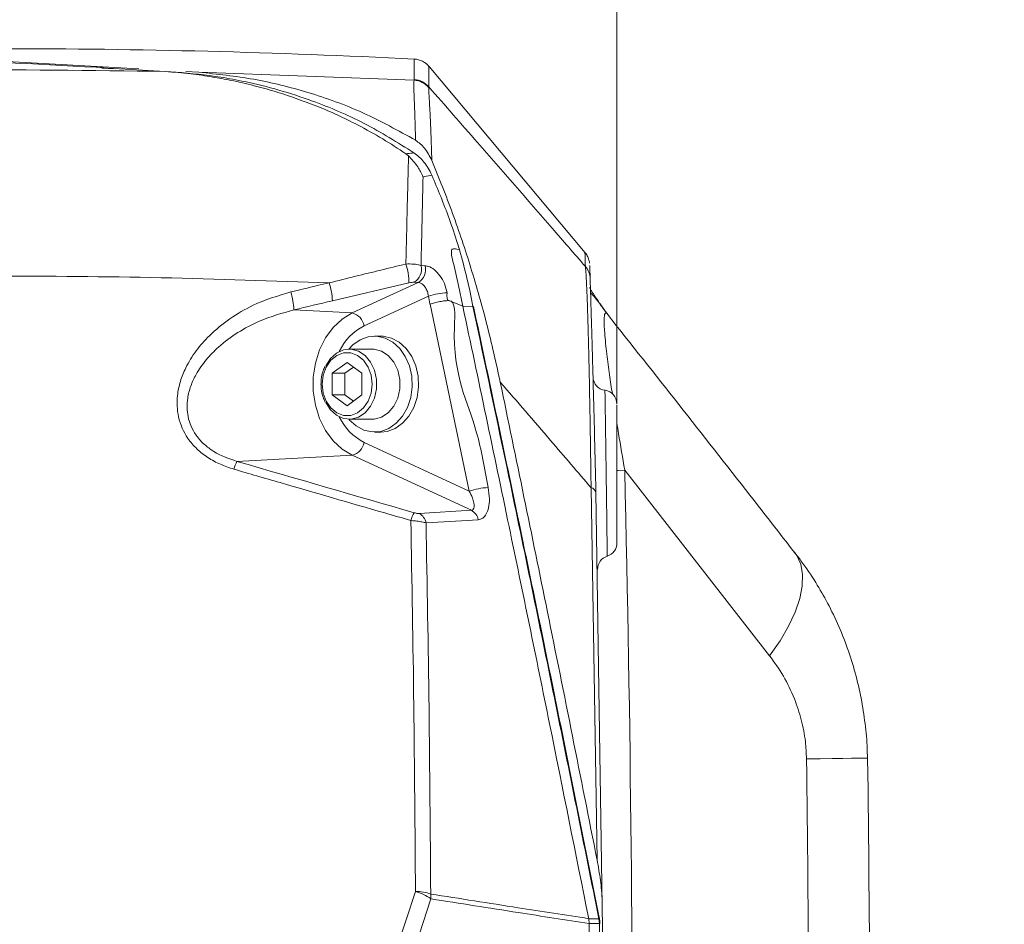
# Model space of a CAD drawing. Header units: millimetres. Extents: x 0 to 8410, y 0 to 5940.
# Tile 315 of 319: x 7370 to 7513, y 3837 to 3969. Entities that reach past the tile are written whole.
import ezdxf

# ---------------------------------------------------------------- set-up
doc = ezdxf.new("R2010")
doc.units = ezdxf.units.MM
doc.header["$LTSCALE"] = 10
doc.styles.add('SLDTEXTSTYLE0', font='TXT', dxfattribs={"width": 0.605})
doc.dimstyles.new('SLDDIMSTYLE2', dxfattribs={"dimtxt": 50, "dimasz": 50, "dimexe": 0, "dimexo": 0.0625, "dimgap": 12.5, "dimtad": 1, "dimtoh": 1, "dimdec": 1, "dimrnd": 1e-09, "dimzin": 12, "dimdsep": 46, "dimtxsty": 'SLDTEXTSTYLE0', "dimsah": 1, "dimcen": 0.09, "dimadec": 0, "dimazin": 0, "dimtfac": 1, "dimtofl": 0, "dimtmove": 0, "dimatfit": 3, "dimfxl": 1, "dimfrac": 2, "dimtolj": 1, "dimtzin": 12, "dimarcsym": 0})

# ---------------------------------------------------------------- blocks, each defined once
blk = doc.blocks.new('SW_SYMBOL_HOLE_DEPTH')
at = {"color": 0, "linetype": 'Continuous', "lineweight": 0}
for p, q in [((0, 8750), (8000, 8750)), ((4000, 8750), (4000, 750)), ((1000, 5550), (4000, 750)), ((7000, 5550), (4000, 750))]:
    blk.add_line(p, q, dxfattribs=at)
blk = doc.blocks.new('*D30')
at = {"color": 7, "linetype": 'Continuous', "lineweight": 0}
for p, q in [((7366.82, 3807.57), (7366.82, 4122.01)), ((7456.82, 3912.69), (7456.82, 4122.01)), ((7366.82, 4107.01), (7266.82, 4107.01)), ((7456.82, 4107.01), (7366.82, 4107.01)), ((7456.82, 4107.01), (8017.28, 4107.01))]:
    blk.add_line(p, q, dxfattribs=at)
for points in [[(7366.82, 4107.01), (7316.82, 4114.51), (7316.82, 4099.51)], [(7456.82, 4107.01), (7506.82, 4099.51), (7506.82, 4114.51)]]:
    blk.add_solid(points, dxfattribs=at)
at = {"color": 7, "linetype": 'Continuous', "lineweight": 0, "xscale": 0.0064453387, "yscale": 0.0064453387, "zscale": 0.0064453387}
blk.add_blockref('SW_SYMBOL_HOLE_DEPTH', (7833.13, 4114.23), dxfattribs=at)
at = {"color": 7, "linetype": 'Continuous', "lineweight": 0, "char_height": 50, "attachment_point": 1, "style": 'SLDTEXTSTYLE0'}
for s, insert in [(' (3x M8', (7604.11, 4171.6)), ('16)', (7902.2, 4171.6)), ('90', (7527.75, 4171.46))]:
    blk.add_mtext(s, dxfattribs=dict(at, insert=insert))

msp = doc.modelspace()

# ---------------------------------------------------------------- linework, layer by layer
at = {"color": 7, "linetype": 'Continuous', "lineweight": 0}
for p, q in [((7386.96261, 3961.632434), (7366.817261, 3962.767902)), ((7381.526162, 3961.849156), (7379.969466, 3961.937609)), ((7452.192734, 3934.758488), (7429.373349, 3961.953584)), ((7383.465492, 3961.641613), (7381.522718, 3961.746636)), ((7392.382701, 3961.15953), (7390.836635, 3961.247268)), ((7395.718944, 3961.138788), (7393.802236, 3961.246911)), ((7426.36406, 3948.902908), (7425.955369, 3949.226442)), ((7433.815251, 3935.172144), (7433.816197, 3935.172025)), ((7433.674577, 3929.995123), (7434.30421, 3926.950756)), ((7434.30421, 3926.950756), (7432.2411, 3927.780333)), ((7435.786958, 3926.92906), (7434.30421, 3926.950756)), ((7455.461013, 3925.822321), (7455.119538, 3926.239553)), ((7422.320916, 3922.574702), (7421.389031, 3922.574702)), ((7421.089592, 3920.684758), (7417.703456, 3920.684758)), ((7415.228593, 3917.162481), (7417.395624, 3918.75023)), ((7417.395624, 3918.75023), (7419.562652, 3917.162481)), ((7417.075577, 3917.162481), (7418.319116, 3918.073598)), ((7415.228593, 3913.987103), (7415.228593, 3917.162481)), ((7417.075577, 3917.162481), (7415.228593, 3917.162481)), ((7417.075577, 3913.987103), (7417.075577, 3917.162481)), ((7419.562652, 3917.162481), (7419.562652, 3913.987103)), ((7417.395624, 3912.399355), (7415.228593, 3913.987103)), ((7417.075577, 3913.987103), (7415.228593, 3913.987103)), ((7418.319116, 3913.075987), (7417.075577, 3913.987103)), ((7419.562652, 3913.987103), (7417.395624, 3912.399355)), ((7417.703456, 3910.464707), (7421.089592, 3910.464707)), ((7421.389031, 3908.574763), (7422.320916, 3908.574763)), ((7453.754987, 3899.754468), (7454.691271, 3839.322272)), ((7493.426795, 3861.50581), (7493.464674, 3860.942426)), ((7452.708098, 3837.485376), (7452.70891, 3837.481442)), ((7452.780786, 3836.77477), (7452.70891, 3837.481442)), ((7452.780786, 3836.77477), (7452.780794, 3836.770955))]:
    msp.add_line(p, q, dxfattribs=at)
at = {"color": 8, "linetype": 'Continuous', "lineweight": 0}
for p, q in [((7395.718944, 3961.138788), (7427.185374, 3959.959212)), ((7427.185374, 3959.959212), (7427.199002, 3960.047904)), ((7429.346102, 3958.982173), (7429.345372, 3958.875004)), ((7429.777633, 3946.116272), (7428.483798, 3945.850912)), ((7428.192924, 3932.883087), (7428.792237, 3932.859364)), ((7426.432978, 3930.365029), (7415.235232, 3927.751127)), ((7418.149727, 3925.97467), (7427.775136, 3930.420581)), ((7427.775136, 3930.420581), (7427.175953, 3930.452529)), ((7429.276819, 3928.438249), (7419.87678, 3924.096528)), ((7409.623581, 3926.422301), (7418.149727, 3925.97467)), ((7435.251179, 3899.951878), (7429.505627, 3927.257243)), ((7419.87678, 3907.053057), (7435.251179, 3899.951878)), ((7401.294473, 3904.289904), (7418.149727, 3905.174795)), ((7435.547131, 3897.139254), (7418.149727, 3905.174795)), ((7479.147102, 3875.902954), (7457.966584, 3903.00161)), ((7453.934598, 3846.037212), (7453.046593, 3900.443497)), ((7427.909426, 3896.67863), (7435.547131, 3897.139254)), ((7423.997524, 3831.12866), (7427.382476, 3841.460291)), ((7429.63298, 3840.381447), (7426.250803, 3830.039922)), ((7454.26147, 3836.763326), (7454.189572, 3837.470117))]:
    msp.add_line(p, q, dxfattribs=at)
at = {"color": 8, "linetype": 'Continuous', "lineweight": 0, "flags": 128}
for points in [[(7418.149727, 3905.174795), (7416.670944, 3906.065288), (7415.349319, 3907.290641), (7414.231404, 3908.807936), (7413.356579, 3910.563532), (7412.755664, 3912.495557), (7412.449817, 3914.536181), (7412.449817, 3916.613284), (7412.755664, 3918.653909), (7413.356579, 3920.586053), (7414.231404, 3922.341648), (7415.349319, 3923.858825), (7416.670944, 3925.084296), (7418.149727, 3925.97467)], [(7413.762893, 3915.574733), (7413.910045, 3914.275947), (7414.339579, 3913.082424), (7415.016691, 3912.090722), (7415.886535, 3911.381307), (7416.878632, 3911.011639), (7417.912616, 3911.011639), (7418.904713, 3911.381307), (7419.774558, 3912.090722), (7420.45167, 3913.082424), (7420.881203, 3914.275947), (7421.028352, 3915.574733), (7420.881203, 3916.873518), (7420.45167, 3918.06716), (7419.774558, 3919.058743), (7418.904713, 3919.768158), (7417.912616, 3920.137826), (7416.878632, 3920.137826), (7415.886535, 3919.768158), (7415.016691, 3919.058743), (7414.339579, 3918.06716), (7413.910045, 3916.873518), (7413.762893, 3915.574733)], [(7456.786486, 3902.973476), (7457.011941, 3902.978841), (7457.966584, 3903.00161)], [(7436.563517, 3895.770613), (7434.102203, 3895.622078), (7428.92602, 3895.30963)], [(7479.147102, 3875.902954), (7480.660956, 3878.075186), (7481.910336, 3880.210582), (7482.876453, 3882.277075), (7483.54477, 3884.243551), (7483.905236, 3886.080447), (7483.952436, 3887.760225), (7483.685645, 3889.257494), (7483.108888, 3890.549722), (7482.786666, 3891.013208)], [(7484.535138, 3860.824409), (7486.524376, 3860.850635), (7488.298955, 3860.87412), (7489.837783, 3860.894504), (7491.122569, 3860.911432), (7492.138038, 3860.924903), (7492.872129, 3860.934559), (7493.316094, 3860.9404), (7493.464674, 3860.942426)], [(7452.70891, 3837.481442), (7453.590254, 3837.474767), (7454.189572, 3837.470117)], [(7454.26147, 3836.763326), (7453.662152, 3836.767975), (7452.780786, 3836.77477)], [(7454.189572, 3837.470117), (7454.238522, 3837.467137), (7454.271245, 3837.459627), (7454.286541, 3837.448064), (7454.287524, 3837.444845)]]:
    msp.add_lwpolyline(points, dxfattribs=at)
at = {"color": 7, "linetype": 'Continuous', "lineweight": 0, "flags": 128}
for points in [[(7417.618117, 3910.465899), (7417.70121, 3910.369101), (7418.706472, 3909.458223), (7419.846247, 3908.85407), (7421.063381, 3908.586922), (7422.296847, 3908.67025), (7423.484794, 3909.099642), (7424.567646, 3909.853879), (7425.491112, 3910.894814), (7426.208879, 3912.170592), (7426.684964, 3913.616958), (7426.895483, 3915.161553), (7426.829889, 3916.726771), (7426.491468, 3918.234292), (7425.897188, 3919.608537), (7425.076849, 3920.780364), (7424.071587, 3921.691242), (7422.931812, 3922.295395), (7421.714678, 3922.562543), (7420.481212, 3922.479335), (7419.293265, 3922.049824), (7418.210412, 3921.295706), (7417.618117, 3920.683566)], [(7422.320916, 3908.574763), (7423.228736, 3908.67025), (7424.416679, 3909.099642), (7425.499532, 3909.853879), (7426.422997, 3910.894814), (7427.140768, 3912.170592), (7427.616849, 3913.616958), (7427.827369, 3915.161553), (7427.761774, 3916.726771), (7427.423353, 3918.234292), (7426.829073, 3919.608537), (7426.008734, 3920.780364), (7425.003476, 3921.691242), (7423.863701, 3922.295395), (7422.646563, 3922.562543), (7422.320916, 3922.574702)], [(7414.262346, 3918.22857), (7414.262935, 3918.229881), (7414.954993, 3919.309321), (7415.850896, 3920.111838), (7416.88419, 3920.577827), (7417.978249, 3920.672837), (7419.051926, 3920.389715), (7420.025594, 3919.749442), (7420.827038, 3918.799582), (7421.396821, 3917.610589), (7421.692683, 3916.270557), (7421.692683, 3914.878908), (7421.396821, 3913.538876), (7420.827038, 3912.349883), (7420.025594, 3911.400023), (7419.051926, 3910.75975), (7417.978249, 3910.476628), (7416.88419, 3910.571638), (7415.850896, 3911.037627), (7414.954993, 3911.840144), (7414.270717, 3912.903491)], [(7421.089592, 3920.684758), (7421.364389, 3920.672837), (7422.438066, 3920.389715), (7423.41173, 3919.749442), (7424.213178, 3918.799582), (7424.782961, 3917.610589), (7425.078823, 3916.270557), (7425.078823, 3914.878908), (7424.782961, 3913.538876), (7424.213178, 3912.349883), (7423.41173, 3911.400023), (7422.438066, 3910.75975), (7421.364389, 3910.476628), (7421.089592, 3910.464707)], [(7452.780794, 3836.770955), (7452.85144, 3824.520174), (7452.884565, 3812.269154), (7452.880177, 3800.018135), (7452.838282, 3787.767235), (7452.758874, 3775.516573), (7452.641952, 3763.266388), (7452.487524, 3751.016918), (7452.295589, 3738.768283)], [(7453.77678, 3738.802257), (7453.968543, 3751.045767), (7454.122829, 3763.289991), (7454.23964, 3775.53505), (7454.318966, 3787.780467), (7454.360816, 3800.026241), (7454.365182, 3812.272015), (7454.332064, 3824.51779), (7454.26147, 3836.763326)]]:
    msp.add_lwpolyline(points, dxfattribs=at)
at = {"color": 7, "linetype": 'Continuous', "lineweight": 0}
for centre, radius, start, end in [((7366.817261, 2764.574759), 1200, 87.11564338, 90), ((7427.047444, 3960.058691), 2.99973, 38.99873937, 86.80761809), ((7455.330556, 3916.655522), 2.000153, 181.59943521, 262.88563131), ((7454.817273, 3912.688483), 1.999992, 359.99869209, 82.39608242), ((7454.817253, 3892.350742), 2.000012, 287.36050387, 359.99984841), ((7455.998512, 3888.529006), 2.000124, 107.01317465, 181.13041486), ((3454.817261, 3807.574759), 4039, 359.716535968, 0.757075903), ((3454.817261, 3807.574759), 4000, 359.005313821, 0.454754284), ((7454.294984, 3835.522143), 1.241635, 87.15972889, 91.54672427)]:
    msp.add_arc(centre, radius, start, end, dxfattribs=at)
at = {"color": 8, "linetype": 'Continuous', "lineweight": 0}
for centre, radius, start, end in [((7427.0313, 3956.958544), 3.004621, 39.63074705, 87.06062968), ((7427.048471, 3957.048913), 3.002766, 40.0777263, 87.12651617), ((7417.740873, 3930.335948), 8.692153, 0.19169549, 18.67215855), ((7426.064059, 3932.345791), 2.195621, 300.42528852, 14.16483296), ((7426.664325, 3932.315331), 2.196356, 300.3812608, 14.34132993), ((7449.92318, 3930.837094), 2.993008, 1.77350113, 40.04901712), ((7404.960531, 3927.256441), 10.286603, 2.75643604, 17.61473068), ((7399.211868, 3925.89187), 10.425216, 2.91644855, 17.57966411), ((7432.524872, 3918.232031), 10.71059, 92.70316232, 107.65327948), ((7417.500472, 3923.644516), 2.418916, 10.76992249, 74.43046114), ((7423.445303, 3917.004433), 7.93928, 116.71013319, 155.20142056), ((7423.444841, 3914.14481), 7.938768, 204.79852263, 243.29173816), ((7417.500533, 3907.504865), 2.418818, 285.56869068, 349.2345495), ((7405.745726, 3901.75169), 5.124079, 150.3071436, 164.14261059), ((3454.817261, 3807.574759), 4004.286549, 359.787011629, 1.365554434), ((7438.494985, 3890.162727), 10.312602, 92.78290919, 108.33351443), ((7452.836443, 3899.518775), 0.948301, 14.39124422, 77.1965463), ((7434.645009, 3895.4076), 1.95255, 10.71461131, 62.48229709), ((7431.999549, 3894.157245), 5.501911, 151.3976528, 164.22547576), ((7427.00752, 3894.946939), 1.952483, 10.7054015, 62.48843342), ((3454.817261, 3807.574759), 4030.06969, 359.775586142, 0.757075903), ((7427.519161, 3835.474273), 5.987578, 69.58062385, 91.30807295), ((7425.665458, 3834.991801), 6.692496, 53.6418096, 75.1340356), ((7425.855432, 3840.600832), 3.783912, 356.67621617, 7.36080088)]:
    msp.add_arc(centre, radius, start, end, dxfattribs=at)
for centre, major_axis, start_param, end_param in [((6951.008046, 2813.165008), (3931.176429, 1114.705457), 1.3860345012, 1.3874686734), ((7707.523008, 4634.313466), (3212.610398, -910.952333), 4.6837970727, 4.6918668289)]:
    msp.add_ellipse(centre, major_axis=major_axis, ratio=0.2354393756, start_param=start_param, end_param=end_param, dxfattribs=at)
at = {"color": 7, "linetype": 'Continuous', "lineweight": 0}
for points, knots in [([(7390.836635, 3961.247268), (7381.842724, 3961.791685), (7363.848615, 3962.880898), (7336.829288, 3963.376119), (7309.793787, 3962.987871), (7286.754285, 3961.997939), (7272.754704, 3960.802821), (7267.744782, 3960.375133)], [0, 0, 0, 0, 0.21934212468, 0.43883760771, 0.65817979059, 0.87767544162, 1, 1, 1, 1]), ([(7390.836635, 3961.247268), (7392.07705, 3961.142141), (7394.384023, 3960.946621), (7397.570924, 3960.481322), (7400.652862, 3959.915544), (7403.717043, 3959.212803), (7406.854311, 3958.351115), (7408.846118, 3957.684318), (7409.803583, 3957.363787)], [0, 0, 0, 0, 0.1937680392, 0.3603775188, 0.4998558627, 0.6789754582, 0.8456828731, 1, 1, 1, 1]), ([(7427.158504, 3949.363771), (7424.76404, 3950.860332), (7419.97412, 3953.854074), (7413.289278, 3956.66893), (7407.43346, 3958.583474), (7402.945966, 3959.690157), (7397.93298, 3960.635361), (7394.564017, 3960.953526), (7392.382701, 3961.15953)], [0, 0, 0, 0, 0.22056753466, 0.44122645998, 0.58095172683, 0.72068025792, 0.81914776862, 1, 1, 1, 1]), ([(7395.718944, 3961.138788), (7398.398441, 3960.856167), (7403.757191, 3960.29095), (7411.771798, 3958.278607), (7419.735951, 3955.433815), (7424.846445, 3952.612022), (7427.401225, 3951.201382)], [0, 0, 0, 0, 0.24557475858, 0.49112734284, 0.74561010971, 1, 1, 1, 1]), ([(7409.803583, 3957.363787), (7410.857831, 3956.97969), (7412.923351, 3956.227153), (7415.968432, 3954.918971), (7417.937526, 3953.93422), (7418.928119, 3953.438822)], [0, 0, 0, 0, 0.3412587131, 0.6686066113, 1, 1, 1, 1]), ([(7418.928119, 3953.438822), (7420.157118, 3952.778017), (7422.544405, 3951.494427), (7424.841066, 3949.96736), (7425.955384, 3949.226442)], [0, 0, 0, 0, 0.51480979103, 1, 1, 1, 1]), ([(7427.401225, 3951.201382), (7427.858553, 3950.849954), (7428.835727, 3950.099055), (7429.44939, 3948.872482), (7429.775852, 3948.219958)], [0, 0, 0, 0, 0.468011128, 1, 1, 1, 1]), ([(7429.777633, 3946.116272), (7429.423899, 3946.78322), (7428.901513, 3947.768154), (7427.944258, 3948.779055), (7427.421416, 3949.168126), (7427.158504, 3949.363771)], [0, 0, 0, 0, 0.5104585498, 0.7538331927, 1, 1, 1, 1]), ([(7428.483798, 3945.850912), (7428.480856, 3945.857986), (7428.267225, 3946.371571), (7427.64614, 3947.55915), (7426.838646, 3948.405491), (7426.36406, 3948.902908)], [0, 0, 0, 0, 0.0057251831, 0.41563758, 1, 1, 1, 1]), ([(7429.775852, 3948.219958), (7430.814242, 3945.65705), (7432.891052, 3940.531159), (7435.548005, 3932.522486), (7437.898344, 3924.318336), (7439.146523, 3918.692976), (7439.770619, 3915.880266)], [0, 0, 0, 0, 0.2482628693, 0.4965330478, 0.7482638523, 1, 1, 1, 1]), ([(7433.816197, 3935.172025), (7433.720956, 3935.482258), (7433.244554, 3937.034059), (7431.998076, 3940.745079), (7430.643919, 3944.020747), (7429.777633, 3946.116272)], [0, 0, 0, 0, 0.0825881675, 0.4131093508, 1, 1, 1, 1]), ([(7433.815251, 3935.172144), (7433.552972, 3935.247846), (7433.20999, 3935.346843), (7432.845449, 3935.322082), (7432.700707, 3935.230013), (7432.625133, 3935.046606), (7432.622694, 3934.473856), (7433.035739, 3932.758811), (7433.406471, 3931.154979), (7433.674577, 3929.995123)], [0, 0, 0, 0, 0.1650976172, 0.2158975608, 0.2509323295, 0.2862838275, 0.3302635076, 0.515661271, 1, 1, 1, 1]), ([(7435.786958, 3926.92906), (7435.510006, 3928.306031), (7434.949846, 3931.091075), (7434.196255, 3933.801697), (7433.815251, 3935.172144)], [0, 0, 0, 0, 0.4944161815, 1, 1, 1, 1]), ([(7452.830891, 3933.240119), (7452.82738, 3933.268224), (7452.818402, 3933.34008), (7452.760241, 3933.671594), (7452.578672, 3934.155923), (7452.368387, 3934.584233), (7452.197658, 3934.739639), (7452.18088, 3934.754911)], [0, 0, 0, 0, 0.08202425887, 0.20971127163, 0.60722076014, 0.96139974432, 1, 1, 1, 1]), ([(7452.853794, 3932.890836), (7452.853291, 3932.907135), (7452.851701, 3932.958584), (7452.870236, 3932.369076), (7452.899916, 3931.409489), (7452.914755, 3930.929724)], [0, 0, 0, 0, 0.1882193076, 0.5941336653, 1, 1, 1, 1]), ([(7452.914755, 3930.929724), (7452.920547, 3930.741889), (7452.933, 3930.338064), (7452.988716, 3928.51868), (7453.070465, 3925.789052), (7453.169337, 3922.398105), (7453.27317, 3918.728193), (7453.387542, 3914.545528), (7453.508467, 3909.921006), (7453.63215, 3904.990913), (7453.714071, 3901.498689), (7453.754987, 3899.754468)], [0, 0, 0, 0, 0.1170068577, 0.2515520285, 0.3860018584, 0.48860743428, 0.59167081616, 0.69433170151, 0.79606492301, 0.89814292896, 1, 1, 1, 1]), ([(7455.196637, 3926.126185), (7455.15219, 3926.188147), (7454.760722, 3926.733877), (7454.165689, 3927.58331), (7453.50196, 3928.557152), (7453.078143, 3929.220275), (7452.868277, 3929.569916), (7452.791577, 3929.73264), (7452.805747, 3929.698305), (7452.806736, 3929.695907)], [0, 0, 0, 0, 0.0332193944, 0.2925826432, 0.5099248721, 0.7032686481, 0.8688413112, 0.9908396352, 1, 1, 1, 1]), ([(7432.247113, 3927.77783), (7432.062458, 3927.769463), (7431.69315, 3927.75273), (7430.937741, 3927.632181), (7430.155134, 3927.460697), (7429.722129, 3927.325061), (7429.505627, 3927.257243)], [0, 0, 0, 0, 0.2499999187, 0.4999984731, 0.7499986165, 1, 1, 1, 1]), ([(7434.30421, 3926.950756), (7436.56708, 3916.222628), (7440.850834, 3895.913612), (7446.976794, 3866.088382), (7450.805473, 3846.980736), (7452.708098, 3837.485376)], [0, 0, 0, 0, 0.36032640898, 0.68212038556, 1, 1, 1, 1]), ([(7435.786958, 3926.92906), (7435.816713, 3926.92742), (7435.872825, 3926.924328), (7435.879228, 3926.909054), (7435.882236, 3926.90188)], [0, 0, 0, 0, 0.5302884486, 1, 1, 1, 1]), ([(7454.278681, 3837.44258), (7452.989888, 3843.903257), (7449.070711, 3863.549959), (7442.963445, 3893.379427), (7438.024622, 3916.706998), (7435.866932, 3926.898423)], [0, 0, 0, 0, 0.2162437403, 0.6575900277, 1, 1, 1, 1]), ([(7482.765655, 3890.996757), (7480.601263, 3893.784331), (7471.55803, 3905.431332), (7462.394428, 3916.998007), (7455.424029, 3925.796333)], [0, 0, 0, 0, 0.23933836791, 1, 1, 1, 1]), ([(7414.172742, 3918.160978), (7414.068654, 3917.951856), (7413.784094, 3917.380153), (7413.604632, 3916.477527), (7413.579737, 3915.814711), (7413.570724, 3915.574733)], [0, 0, 0, 0, 0.26897182, 0.7353240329, 1, 1, 1, 1]), ([(7439.770619, 3915.880266), (7442.085419, 3904.682963), (7446.892474, 3881.429956), (7451.530155, 3858.121608), (7453.934598, 3846.037212)], [0, 0, 0, 0, 0.48154214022, 1, 1, 1, 1]), ([(7413.570724, 3915.574733), (7413.578779, 3915.34766), (7413.601885, 3914.69636), (7413.779331, 3913.782404), (7414.072601, 3913.189393), (7414.185635, 3912.960831)], [0, 0, 0, 0, 0.247529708, 0.7099771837, 1, 1, 1, 1]), ([(7456.817265, 3912.557426), (7456.817265, 3912.562459), (7456.817265, 3912.57524), (7456.817265, 3911.292813), (7456.817265, 3909.018937), (7456.817265, 3905.966389), (7456.817265, 3902.960841), (7456.817265, 3899.968665), (7456.817265, 3897.141823), (7456.817265, 3894.488934), (7456.817265, 3892.86856), (7456.817265, 3892.176088), (7456.817265, 3892.364876), (7456.817265, 3892.371836)], [0, 0, 0, 0, 0.0697352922, 0.1770966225, 0.2845819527, 0.3921099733, 0.4996371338, 0.5668258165, 0.674164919, 0.7814316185, 0.8886643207, 0.9958949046, 1, 1, 1, 1]), ([(7493.405352, 3861.506286), (7493.405977, 3861.613342), (7493.413799, 3862.952932), (7493.168121, 3865.536823), (7492.647958, 3869.244737), (7491.814733, 3872.945401), (7490.702021, 3876.613356), (7489.308193, 3880.185829), (7487.692662, 3883.525737), (7485.838675, 3886.721086), (7484.218786, 3889.194354), (7483.093124, 3890.589362), (7482.769775, 3890.990082)], [0, 0, 0, 0, 0.0099562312, 0.1245826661, 0.2407755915, 0.3586409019, 0.4781965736, 0.599351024, 0.7186274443, 0.8277262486, 0.9505139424, 1, 1, 1, 1]), ([(7453.934598, 3846.037212), (7454.108155, 3845.060621), (7454.456761, 3843.099052), (7454.662582, 3840.840996), (7454.686459, 3839.577032), (7454.691271, 3839.322272)], [0, 0, 0, 0, 0.4418536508, 0.8875021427, 1, 1, 1, 1]), ([(7454.324256, 3836.762253), (7454.332042, 3836.916599), (7454.346496, 3837.203149), (7454.281471, 3837.47891), (7454.251471, 3837.606135)], [0, 0, 0, 0, 0.53863776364, 1, 1, 1, 1])]:
    msp.add_open_spline(points, degree=3, knots=knots, dxfattribs=at)
at = {"color": 8, "linetype": 'Continuous', "lineweight": 0}
for points, knots in [([(7427.199002, 3960.047904), (7427.198804, 3960.842596), (7427.19841, 3962.432159), (7427.19821, 3963.226713), (7427.198266, 3963.01011), (7427.198271, 3962.989035)], [0, 0, 0, 0, 0.4743754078, 0.948857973, 1, 1, 1, 1]), ([(7429.345447, 3961.930219), (7429.345444, 3961.948455), (7429.345411, 3962.170411), (7429.345566, 3961.379327), (7429.345924, 3959.781163), (7429.346102, 3958.982173)], [0, 0, 0, 0, 0.0428452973, 0.5214777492, 1, 1, 1, 1]), ([(7325.757927, 3960.781756), (7336.598717, 3961.081417), (7358.288423, 3961.680964), (7379.984521, 3961.39187), (7390.836635, 3961.247268)], [0, 0, 0, 0, 0.499812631, 1, 1, 1, 1]), ([(7427.401225, 3951.201382), (7427.373265, 3952.15858), (7427.317012, 3954.084374), (7427.217481, 3956.750228), (7427.144477, 3958.554409), (7427.129262, 3959.598923), (7427.16667, 3959.839117), (7427.185374, 3959.959212)], [0, 0, 0, 0, 0.1956696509, 0.3936692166, 0.692351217, 0.8461778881, 1, 1, 1, 1]), ([(7429.345372, 3958.875004), (7429.34372, 3958.562371), (7429.34037, 3957.928281), (7429.502816, 3955.484113), (7429.652656, 3952.281468), (7429.734517, 3949.58268), (7429.775852, 3948.219958)], [0, 0, 0, 0, 0.2647931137, 0.537060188, 0.7662439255, 1, 1, 1, 1]), ([(7429.346102, 3958.982173), (7431.710158, 3956.279671), (7437.718667, 3949.410962), (7445.339587, 3940.670284), (7450.592008, 3934.628909), (7452.214311, 3932.762924)], [0, 0, 0, 0, 0.309544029, 0.7867404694, 1, 1, 1, 1]), ([(7425.95544, 3949.226442), (7426.280417, 3949.259467), (7426.689196, 3949.301008), (7427.078661, 3949.353093), (7427.158504, 3949.363771)], [0, 0, 0, 0, 0.7949931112, 1, 1, 1, 1]), ([(7425.975523, 3933.118764), (7426.008274, 3934.434938), (7426.074061, 3937.078755), (7426.169757, 3941.080995), (7426.270756, 3945.138749), (7426.332816, 3947.642441), (7426.36406, 3948.902908)], [0, 0, 0, 0, 0.22043857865, 0.4427977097, 0.71948034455, 1, 1, 1, 1]), ([(7428.483798, 3945.850912), (7428.441339, 3943.986992), (7428.375571, 3941.099799), (7428.278082, 3936.627027), (7428.221387, 3934.134437), (7428.192924, 3932.883087)], [0, 0, 0, 0, 0.47563501, 0.7367539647, 1, 1, 1, 1]), ([(7452.214311, 3932.762924), (7452.199532, 3933.241415), (7452.169971, 3934.198455), (7452.15137, 3934.791055), (7452.152892, 3934.741568), (7452.153388, 3934.725467)], [0, 0, 0, 0, 0.4028286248, 0.8057047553, 1, 1, 1, 1]), ([(7414.764824, 3930.369321), (7416.051078, 3930.688205), (7419.790394, 3931.615246), (7423.525332, 3932.523157), (7425.975523, 3933.118764)], [0, 0, 0, 0, 0.343980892, 1, 1, 1, 1]), ([(7425.975523, 3933.118764), (7426.372371, 3933.126485), (7427.115854, 3933.14095), (7427.830109, 3933.006497), (7428.128439, 3932.905021), (7428.192924, 3932.883087)], [0, 0, 0, 0, 0.4729614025, 0.8860782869, 1, 1, 1, 1]), ([(7428.792237, 3932.859364), (7428.948527, 3932.839714), (7429.388299, 3932.784422), (7430.157344, 3932.342499), (7430.986394, 3931.454729), (7431.671384, 3930.269926), (7431.903219, 3929.378665), (7432.019743, 3928.930703)], [0, 0, 0, 0, 0.119777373, 0.3370341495, 0.5555059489, 0.7765901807, 1, 1, 1, 1]), ([(7453.046593, 3900.443497), (7453.023153, 3902.236789), (7452.976224, 3905.827205), (7452.893975, 3910.890439), (7452.804846, 3915.646297), (7452.709896, 3919.957755), (7452.612723, 3923.753686), (7452.506777, 3927.272873), (7452.397748, 3930.134183), (7452.295388, 3932.075624), (7452.240018, 3932.544999), (7452.214311, 3932.762924)], [0, 0, 0, 0, 0.101612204, 0.203441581, 0.3049418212, 0.4078361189, 0.5111179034, 0.6139643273, 0.7485723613, 0.8832656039, 1, 1, 1, 1]), ([(7414.764824, 3930.369321), (7406.586967, 3930.654329), (7390.231254, 3931.224345), (7365.667336, 3931.428273), (7341.090927, 3931.154886), (7313.292844, 3930.251132), (7282.308287, 3928.472465), (7248.145006, 3925.488695), (7214.032936, 3921.572867), (7191.38227, 3918.115321), (7180.05694, 3916.386548)], [0, 0, 0, 0, 0.1042288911, 0.2084577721, 0.3128704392, 0.4172830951, 0.5627114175, 0.7081396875, 0.8540698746, 1, 1, 1, 1]), ([(7409.150205, 3929.040614), (7410.440732, 3929.346211), (7412.3123, 3929.789399), (7414.183804, 3930.231933), (7414.764824, 3930.369321)], [0, 0, 0, 0, 0.6895436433, 1, 1, 1, 1]), ([(7427.175953, 3930.452529), (7427.154296, 3930.453304), (7427.054049, 3930.456892), (7426.81653, 3930.441908), (7426.566108, 3930.391714), (7426.432978, 3930.365029)], [0, 0, 0, 0, 0.11431359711, 0.52914752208, 1, 1, 1, 1]), ([(7429.276819, 3928.438249), (7429.233901, 3928.66366), (7429.148289, 3929.113304), (7428.836209, 3929.707406), (7428.444031, 3930.153255), (7428.071459, 3930.378485), (7427.852741, 3930.409556), (7427.775136, 3930.420581)], [0, 0, 0, 0, 0.2216582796, 0.4421588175, 0.6614144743, 0.8798647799, 1, 1, 1, 1]), ([(7400.816645, 3903.151813), (7400.157185, 3903.370486), (7398.838944, 3903.807607), (7397.012541, 3904.801467), (7395.392277, 3906.071625), (7393.738788, 3907.983665), (7392.574407, 3910.665375), (7392.452044, 3913.57983), (7392.966596, 3915.995159), (7393.857549, 3918.213445), (7395.269038, 3920.475185), (7397.411106, 3922.911781), (7400.197388, 3925.17985), (7404.126281, 3927.514482), (7407.276039, 3928.471293), (7409.150205, 3929.040614)], [0, 0, 0, 0, 0.0523580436, 0.1046621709, 0.1574891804, 0.2102580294, 0.3010664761, 0.3849804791, 0.4419585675, 0.499006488, 0.5755095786, 0.6521143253, 0.752334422, 0.8526342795, 1, 1, 1, 1]), ([(7432.019743, 3928.930703), (7431.969805, 3928.356713), (7431.919866, 3927.782714), (7432.23509, 3927.782718), (7432.235095, 3927.782718)], [0, 0, 0, 0, 0.9999842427, 1, 1, 1, 1]), ([(7455.109584, 3926.231447), (7454.914335, 3926.50865), (7454.334246, 3927.332224), (7453.644491, 3928.186987), (7453.081481, 3928.820244), (7453.013169, 3928.834149), (7452.978644, 3928.841177)], [0, 0, 0, 0, 0.15962066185, 0.47423589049, 0.73427267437, 1, 1, 1, 1]), ([(7429.504837, 3927.257005), (7429.500805, 3927.278622), (7429.427228, 3927.673111), (7429.349905, 3928.066458), (7429.276819, 3928.438249)], [0, 0, 0, 0, 0.0547994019, 1, 1, 1, 1]), ([(7432.247113, 3927.77783), (7432.247118, 3927.77783), (7433.313806, 3927.777833), (7432.333032, 3917.531943), (7436.074407, 3911.385593), (7437.506302, 3903.23938), (7437.994289, 3900.463167)], [0, 0, 0, 0, 0.0000006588, 0.141486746, 0.7074204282, 1, 1, 1, 1]), ([(7409.623581, 3926.422301), (7407.901352, 3925.942802), (7405.009773, 3925.137735), (7401.366027, 3923.160896), (7398.764065, 3921.233213), (7396.733692, 3919.153085), (7395.378951, 3917.221288), (7394.494826, 3915.315306), (7393.953499, 3913.250851), (7393.973141, 3910.743609), (7394.95215, 3908.458585), (7396.334546, 3906.8798), (7397.278366, 3906.13481), (7398.848779, 3905.124839), (7400.117839, 3904.691595), (7401.294473, 3904.289904)], [0, 0, 0, 0, 0.1520368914, 0.255266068, 0.3584111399, 0.4360883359, 0.5136496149, 0.570168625, 0.6265944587, 0.7078884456, 0.7948346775, 0.8417794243, 0.8887859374, 0.8968856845, 1, 1, 1, 1]), ([(7454.189572, 3837.470117), (7452.030957, 3848.234723), (7447.713735, 3869.763896), (7441.563715, 3899.578918), (7437.542283, 3918.618447), (7435.786958, 3926.92906)], [0, 0, 0, 0, 0.3604132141, 0.7208251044, 1, 1, 1, 1]), ([(7455.440614, 3925.805631), (7455.437008, 3925.811372), (7455.340259, 3925.965423), (7455.188307, 3926.022091), (7455.025918, 3925.823836), (7454.952937, 3925.208602), (7454.953194, 3924.465534), (7454.998685, 3923.511187), (7455.089549, 3922.352099), (7455.229536, 3921.015078), (7455.439835, 3919.232103), (7455.724311, 3917.062838), (7456.020298, 3915.068487), (7456.158797, 3914.13528)], [0, 0, 0, 0, 0.0045298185, 0.1215671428, 0.2383396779, 0.333161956, 0.4278882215, 0.4703649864, 0.5678689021, 0.6655274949, 0.7062570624, 0.8625503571, 1, 1, 1, 1]), ([(7453.046593, 3900.443497), (7451.07826, 3902.735859), (7446.657285, 3907.884617), (7442.227917, 3913.027261), (7439.770619, 3915.880266)], [0, 0, 0, 0, 0.4452261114, 1, 1, 1, 1]), ([(7455.407518, 3890.466157), (7455.407619, 3890.45745), (7455.410214, 3890.232777), (7455.400682, 3891.054647), (7455.381691, 3892.649692), (7455.358277, 3894.559487), (7455.337672, 3896.2046), (7455.314152, 3898.037142), (7455.28627, 3900.156268), (7455.256257, 3902.370876), (7455.225358, 3904.584118), (7455.196868, 3906.575706), (7455.169389, 3908.450828), (7455.143782, 3910.162041), (7455.121057, 3911.652416), (7455.10196, 3912.886456), (7455.087236, 3913.825683), (7455.07777, 3914.424169), (7455.073548, 3914.690297), (7455.074261, 3914.64523), (7455.074425, 3914.634887)], [0, 0, 0, 0, 0.00429909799, 0.11093812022, 0.21761664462, 0.27119542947, 0.32477588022, 0.37843760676, 0.43209757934, 0.49908991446, 0.55292792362, 0.60676858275, 0.66065886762, 0.71454947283, 0.76846393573, 0.82237680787, 0.87625817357, 0.9301411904, 0.98396571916, 1, 1, 1, 1]), ([(7456.817265, 3909.93506), (7456.898894, 3909.414302), (7457.261894, 3907.098529), (7457.658874, 3904.790569), (7457.966584, 3903.00161)], [0, 0, 0, 0, 0.2248745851, 1, 1, 1, 1]), ([(7426.704845, 3895.652953), (7425.429528, 3896.021175), (7419.052923, 3897.862293), (7410.422687, 3900.360879), (7403.071924, 3902.496565), (7400.816645, 3903.151813)], [0, 0, 0, 0, 0.14770102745, 0.73850702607, 1, 1, 1, 1]), ([(7437.994289, 3900.463167), (7438.080701, 3899.905073), (7438.240963, 3898.870018), (7438.110748, 3897.543815), (7437.773942, 3896.585718), (7437.261928, 3895.935608), (7436.79654, 3895.825663), (7436.563517, 3895.770613)], [0, 0, 0, 0, 0.2535040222, 0.4701548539, 0.6547721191, 0.8271424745, 1, 1, 1, 1]), ([(7435.547131, 3897.139254), (7435.637603, 3897.161753), (7435.74892, 3897.189436), (7435.894969, 3897.354014), (7435.986303, 3897.646216), (7435.938204, 3898.226713), (7435.71401, 3899.013966), (7435.415392, 3899.619107), (7435.251179, 3899.951878)], [0, 0, 0, 0, 0.1156978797, 0.1423557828, 0.2976216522, 0.4817164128, 0.714992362, 1, 1, 1, 1]), ([(7427.169073, 3896.791163), (7427.180418, 3896.787927), (7427.275883, 3896.760693), (7427.464868, 3896.715482), (7427.719415, 3896.676789), (7427.846149, 3896.678017), (7427.909426, 3896.67863)], [0, 0, 0, 0, 0.0416216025, 0.3502225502, 0.6755749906, 1, 1, 1, 1]), ([(7427.382476, 3841.460291), (7427.315945, 3850.513916), (7427.183196, 3868.578596), (7426.864045, 3886.642357), (7426.704845, 3895.652953)], [0, 0, 0, 0, 0.501178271, 1, 1, 1, 1]), ([(7428.92602, 3895.30963), (7428.733572, 3895.353924), (7428.343683, 3895.443661), (7427.596596, 3895.558691), (7427.03044, 3895.623529), (7426.738796, 3895.649885), (7426.704845, 3895.652953)], [0, 0, 0, 0, 0.3217289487, 0.6518066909, 0.9594663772, 1, 1, 1, 1]), ([(7428.92602, 3895.30963), (7429.085981, 3886.29331), (7429.406641, 3868.219087), (7429.540885, 3850.143968), (7429.608162, 3841.085616)], [0, 0, 0, 0, 0.4988496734, 1, 1, 1, 1]), ([(7484.535138, 3860.824409), (7484.497294, 3861.665124), (7484.410467, 3863.594025), (7483.826193, 3866.572913), (7482.76299, 3869.805337), (7481.225203, 3873.004888), (7479.845699, 3874.928708), (7479.147102, 3875.902954)], [0, 0, 0, 0, 0.1483675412, 0.3404086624, 0.5378275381, 0.7659503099, 1, 1, 1, 1]), ([(7429.608162, 3841.085616), (7433.867175, 3840.417827), (7441.567124, 3839.210519), (7449.267135, 3838.018198), (7452.708098, 3837.485376)], [0, 0, 0, 0, 0.5531223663, 1, 1, 1, 1]), ([(7452.780794, 3836.770955), (7449.323966, 3837.306621), (7441.607995, 3838.502281), (7433.892088, 3839.713091), (7429.63298, 3840.381447)], [0, 0, 0, 0, 0.4480094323, 1, 1, 1, 1])]:
    msp.add_open_spline(points, degree=3, knots=knots, dxfattribs=at)

# ---------------------------------------------------------------- dimensions: what is measured, and where the dimension line sits
at = {"color": 7, "linetype": 'Continuous', "lineweight": 0}
dim = msp.add_linear_dim(base=(7366.817261, 4107.006598), p1=(7456.817261, 3912.688478), p2=(7366.817261, 3807.574759), text='<> (3x M8{\\fGDT;x}16)', dimstyle='SLDDIMSTYLE2', dxfattribs=at)
dim.commit()
dim.dimension.update_dxf_attribs({"geometry": '*D30', "text_midpoint": (7764.575054, 4107.006598), "dimtype": 160})

doc.saveas('drawing.dxf')
